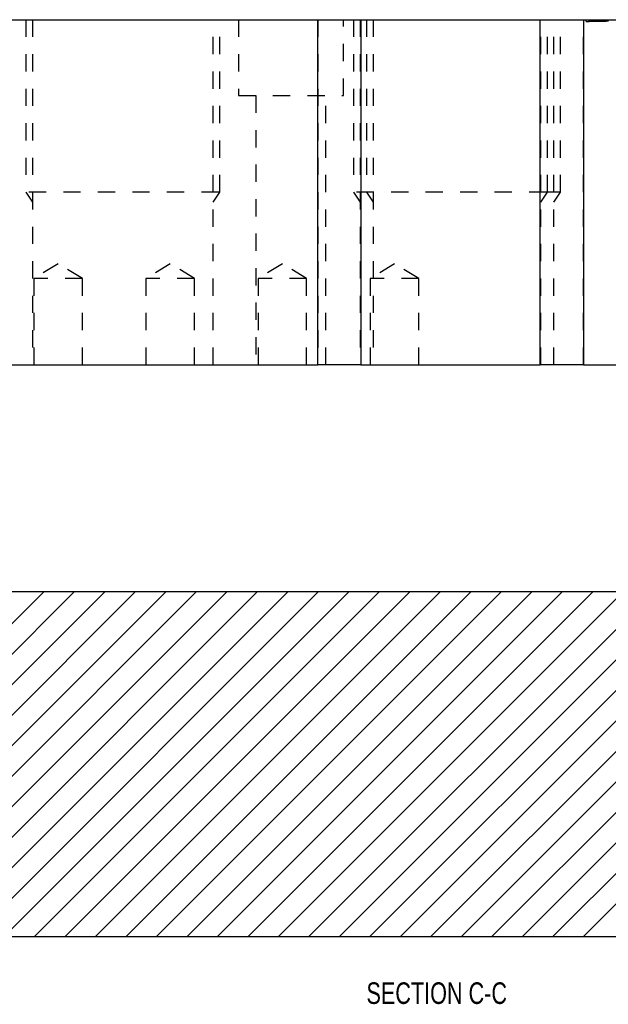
# Model space of a CAD drawing. Header units: inches. Extents: x 1802 to 2468, y -253 to -72.
# Tile 544 of 570: x 2436.82 to 2440.23, y -202.38 to -196.67. Entities that reach past the tile are written whole.
import ezdxf

# ---------------------------------------------------------------- set-up
doc = ezdxf.new("R2010")
doc.units = ezdxf.units.IN
doc.header["$LTSCALE"] = 0.5
doc.header["$MEASUREMENT"] = 0
doc.linetypes.add('HIDDEN', pattern=[0.225, 0.15, -0.075])
for name, color, linetype in [('SID-M-D', 42, 'Continuous'), ('SID-M-F', 202, 'Continuous'), ('SID-M-H', 4, 'HIDDEN'), ('SID-M-S', 105, 'Continuous')]:
    doc.layers.add(name, color=color, linetype=linetype)
doc.styles.add('SLDTEXTSTYLE0', font='TXT', dxfattribs={"width": 0.595745})

msp = doc.modelspace()

# ---------------------------------------------------------------- linework, layer by layer
at = {"layer": 'SID-M-F', "linetype": 'Continuous'}
for p, q in [((2434.96147, -201.98851), (2436.96147, -199.98851)), ((2435.13825, -201.98851), (2437.13825, -199.98851)), ((2435.31503, -201.98851), (2437.31503, -199.98851)), ((2435.4918, -201.98851), (2437.4918, -199.98851)), ((2435.66858, -201.98851), (2437.66858, -199.98851)), ((2435.84536, -201.98851), (2437.84536, -199.98851)), ((2436.02213, -201.98851), (2438.02213, -199.98851)), ((2436.19891, -201.98851), (2438.19891, -199.98851)), ((2436.37569, -201.98851), (2438.37569, -199.98851)), ((2436.55246, -201.98851), (2438.55246, -199.98851)), ((2436.72924, -201.98851), (2438.72924, -199.98851)), ((2436.90602, -201.98851), (2438.90602, -199.98851)), ((2437.08279, -201.98851), (2439.08279, -199.98851)), ((2437.25957, -201.98851), (2439.25957, -199.98851)), ((2437.43635, -201.98851), (2439.43635, -199.98851)), ((2437.61312, -201.98851), (2439.61312, -199.98851)), ((2437.7899, -201.98851), (2439.7899, -199.98851)), ((2437.96668, -201.98851), (2439.96668, -199.98851)), ((2438.14345, -201.98851), (2440.14345, -199.98851)), ((2438.32023, -201.98851), (2440.32023, -199.98851)), ((2438.49701, -201.98851), (2440.49701, -199.98851)), ((2438.67378, -201.98851), (2440.67378, -199.98851)), ((2438.85056, -201.98851), (2440.85056, -199.98851)), ((2439.02734, -201.98851), (2441.02734, -199.98851)), ((2439.20411, -201.98851), (2441.20411, -199.98851)), ((2439.38089, -201.98851), (2441.38089, -199.98851)), ((2439.55767, -201.98851), (2441.55767, -199.98851)), ((2439.73444, -201.98851), (2441.73444, -199.98851)), ((2439.91122, -201.98851), (2441.91122, -199.98851)), ((2440.088, -201.98851), (2442.088, -199.98851))]:
    msp.add_line(p, q, dxfattribs=at)
at = {"layer": 'SID-M-H'}
for p, q in [((2436.85504, -196.67428), (2436.85504, -197.67428)), ((2436.89409, -196.67428), (2436.89409, -198.67428)), ((2437.94099, -198.67428), (2437.94099, -196.67428)), ((2437.98004, -197.67428), (2437.98004, -196.67428)), ((2438.08804, -196.67428), (2438.08804, -197.11428)), ((2438.54754, -196.67428), (2438.54754, -198.67428)), ((2438.69704, -197.11428), (2438.69704, -196.67428)), ((2438.75504, -196.67428), (2438.75504, -197.67428)), ((2438.79409, -196.67428), (2438.79409, -198.67428)), ((2438.83004, -196.67428), (2438.83004, -197.67428)), ((2438.86909, -196.67428), (2438.86909, -198.67428)), ((2439.84099, -198.67428), (2439.84099, -196.67428)), ((2439.88004, -197.67428), (2439.88004, -196.67428)), ((2439.91599, -198.67428), (2439.91599, -196.67428)), ((2439.95504, -197.67428), (2439.95504, -196.67428)), ((2440.08754, -198.67428), (2440.08754, -196.67428)), ((2440.10328, -196.68428), (2440.10328, -196.67428)), ((2440.10328, -196.68428), (2440.12183, -196.68428)), ((2440.12183, -196.68428), (2440.12183, -196.67428)), ((2440.13568, -196.68428), (2440.12183, -196.68428)), ((2440.12328, -196.68428), (2440.12328, -196.67428)), ((2440.12328, -196.68428), (2440.12328, -196.67428)), ((2440.12953, -196.68428), (2440.12953, -196.67428)), ((2440.13568, -196.68428), (2440.13568, -196.67428)), ((2440.16813, -196.68428), (2440.13568, -196.68428)), ((2440.1403, -196.68428), (2440.1403, -196.67428)), ((2440.14037, -196.68428), (2440.14037, -196.67428)), ((2440.14078, -196.68428), (2440.14078, -196.67428)), ((2440.14474, -196.68428), (2440.14474, -196.67428)), ((2440.14537, -196.68428), (2440.14537, -196.67428)), ((2440.14645, -196.68428), (2440.14645, -196.67428)), ((2440.14691, -196.68428), (2440.14691, -196.67428)), ((2440.1473, -196.68428), (2440.1473, -196.67428)), ((2440.14799, -196.68428), (2440.14799, -196.67428)), ((2440.15183, -196.68428), (2440.15183, -196.67428)), ((2440.15359, -196.68428), (2440.15359, -196.67428)), ((2440.15359, -196.68428), (2440.15359, -196.67428)), ((2440.15369, -196.68428), (2440.15369, -196.67428)), ((2440.15369, -196.68428), (2440.15369, -196.67428)), ((2440.15489, -196.68428), (2440.15489, -196.67428)), ((2440.15503, -196.68428), (2440.15503, -196.67428)), ((2440.15503, -196.68428), (2440.15503, -196.67428)), ((2440.15876, -196.68428), (2440.15876, -196.67428)), ((2440.15909, -196.68428), (2440.15909, -196.67428)), ((2440.15909, -196.68428), (2440.15909, -196.67428)), ((2440.15921, -196.68428), (2440.15921, -196.67428)), ((2440.15921, -196.68428), (2440.15921, -196.67428)), ((2440.15991, -196.68428), (2440.15991, -196.67428)), ((2440.16022, -196.68428), (2440.16022, -196.67428)), ((2440.16107, -196.68428), (2440.16107, -196.67428)), ((2440.16107, -196.68428), (2440.16107, -196.67428)), ((2440.16179, -196.68428), (2440.16179, -196.67428)), ((2440.16179, -196.68428), (2440.16179, -196.67428)), ((2440.16746, -196.68428), (2440.16746, -196.67428)), ((2440.16746, -196.68428), (2440.16746, -196.67428)), ((2440.16813, -196.68428), (2440.16813, -196.67428)), ((2440.16813, -196.68428), (2440.16813, -196.67428)), ((2440.17287, -196.68428), (2440.16813, -196.68428)), ((2440.1684, -196.68428), (2440.1684, -196.67428)), ((2440.1684, -196.68428), (2440.1684, -196.67428)), ((2440.17287, -196.68428), (2440.17287, -196.67428)), ((2440.18491, -196.68428), (2440.17287, -196.68428)), ((2440.17604, -196.68428), (2440.17604, -196.67428)), ((2440.18335, -196.68428), (2440.18335, -196.67428)), ((2440.18491, -196.68428), (2440.18491, -196.67428)), ((2440.18558, -196.68428), (2440.18558, -196.67428)), ((2440.18645, -196.68428), (2440.18645, -196.67428)), ((2440.18655, -196.68428), (2440.18655, -196.67428)), ((2440.19078, -196.68428), (2440.19078, -196.67428)), ((2440.19176, -196.68428), (2440.19176, -196.67428)), ((2440.19342, -196.68428), (2440.19342, -196.67428)), ((2440.19409, -196.68428), (2440.19409, -196.67428)), ((2440.19417, -196.68428), (2440.19417, -196.67428)), ((2440.19424, -196.68428), (2440.19424, -196.67428)), ((2440.19453, -196.68428), (2440.19453, -196.67428)), ((2440.19532, -196.68428), (2440.19532, -196.67428)), ((2440.19568, -196.68428), (2440.19568, -196.67428)), ((2440.19645, -196.68428), (2440.19645, -196.67428)), ((2440.19722, -196.68428), (2440.19722, -196.67428)), ((2440.19775, -196.68428), (2440.19775, -196.67428)), ((2440.19799, -196.68428), (2440.19799, -196.67428)), ((2440.19876, -196.68428), (2440.19876, -196.67428)), ((2440.20078, -196.68428), (2440.20078, -196.67428)), ((2440.20645, -196.68428), (2440.20645, -196.67428)), ((2440.20799, -196.68428), (2440.20799, -196.67428)), ((2440.20953, -196.68428), (2440.20953, -196.67428)), ((2440.21801, -196.68428), (2440.21801, -196.67428)), ((2440.22337, -196.68428), (2440.22337, -196.67428)), ((2440.22491, -196.68428), (2440.22491, -196.67428)), ((2440.23107, -196.68428), (2440.23107, -196.67428)), ((2438.08804, -197.11428), (2438.69704, -197.11428)), ((2438.18954, -197.11428), (2438.18954, -198.67428)), ((2438.59554, -198.67428), (2438.59554, -197.11428)), ((2436.85504, -197.67428), (2436.89409, -197.73286)), ((2437.94099, -197.73286), (2437.98004, -197.67428)), ((2437.98004, -197.67428), (2437.97312, -197.67428)), ((2438.75504, -197.67428), (2438.79409, -197.73286)), ((2438.83004, -197.67428), (2438.86909, -197.73286)), ((2439.84099, -197.73286), (2439.88004, -197.67428)), ((2439.88004, -197.67428), (2439.87312, -197.67428)), ((2439.91599, -197.73286), (2439.95504, -197.67428)), ((2439.95504, -197.67428), (2439.94812, -197.67428)), ((2437.04254, -198.08979), (2436.90192, -198.17428)), ((2437.18317, -198.17428), (2437.04254, -198.08979)), ((2437.69254, -198.08979), (2437.55192, -198.17428)), ((2437.83317, -198.17428), (2437.69254, -198.08979)), ((2438.34254, -198.08979), (2438.20192, -198.17428)), ((2438.48317, -198.17428), (2438.34254, -198.08979)), ((2438.99254, -198.08979), (2438.85192, -198.17428)), ((2439.13317, -198.17428), (2438.99254, -198.08979)), ((2437.18317, -198.17428), (2436.90192, -198.17428)), ((2436.90192, -198.17428), (2436.90192, -198.67428)), ((2437.18317, -198.67428), (2437.18317, -198.17428)), ((2437.83317, -198.17428), (2437.55192, -198.17428)), ((2437.55192, -198.17428), (2437.55192, -198.67428)), ((2437.83317, -198.67428), (2437.83317, -198.17428)), ((2438.48317, -198.17428), (2438.20192, -198.17428)), ((2438.20192, -198.17428), (2438.20192, -198.67428)), ((2438.48317, -198.67428), (2438.48317, -198.17428)), ((2439.13317, -198.17428), (2438.85192, -198.17428)), ((2438.85192, -198.17428), (2438.85192, -198.67428)), ((2439.13317, -198.67428), (2439.13317, -198.17428))]:
    msp.add_line(p, q, dxfattribs=at)
for points, knots in [([(2440.20645, -196.68428), (2440.20642, -196.68428), (2440.20635, -196.68428), (2440.20586, -196.68428), (2440.20504, -196.68428), (2440.20391, -196.68428), (2440.20243, -196.68428), (2440.20063, -196.68428), (2440.19848, -196.68428), (2440.19608, -196.68428), (2440.19336, -196.68428), (2440.19043, -196.68428), (2440.18724, -196.68428), (2440.18386, -196.68428), (2440.18024, -196.68428), (2440.1764, -196.68428), (2440.17234, -196.68428), (2440.16956, -196.68428), (2440.16813, -196.68428)], [0, 0, 0, 0, 0.0611603, 0.1203346, 0.1781803, 0.2352351, 0.292683, 0.3511862, 0.4104566, 0.4717199, 0.5337612, 0.595739, 0.6578875, 0.7212952, 0.7868225, 0.8546862, 0.925478, 1, 1, 1, 1]), ([(2440.21942, -196.68428), (2440.21674, -196.68428), (2440.20808, -196.68428), (2440.19936, -196.68428), (2440.19793, -196.68428), (2440.19722, -196.68428)], [0, 0, 0, 0, 0.1832463, 0.5915479, 1, 1, 1, 1]), ([(2437.97311, -197.67428), (2437.95251, -197.67428), (2437.91873, -197.67428), (2437.87262, -197.67428), (2437.81529, -197.67428), (2437.74817, -197.67428), (2437.67291, -197.67428), (2437.59137, -197.67428), (2437.50554, -197.67428), (2437.41754, -197.67428), (2437.32955, -197.67428), (2437.24372, -197.67428), (2437.16217, -197.67428), (2437.08691, -197.67428), (2437.0198, -197.67428), (2436.96247, -197.67428), (2436.91635, -197.67428), (2436.88257, -197.67428), (2436.86197, -197.67428), (2436.85504, -197.67428), (2436.85638, -197.67428), (2436.85504, -197.67428)], [0, 0, 0, 0, 0.0526309, 0.1052625, 0.1578941, 0.2105257, 0.2631574, 0.315789, 0.3684206, 0.4210522, 0.4736838, 0.5263154, 0.5789471, 0.6315787, 0.6842103, 0.7368419, 0.7894735, 0.8421051, 0.8947368, 0.9473684, 1, 1, 1, 1]), ([(2439.8731, -197.67428), (2439.85251, -197.67428), (2439.81873, -197.67428), (2439.77262, -197.67428), (2439.71529, -197.67428), (2439.64817, -197.67428), (2439.57291, -197.67428), (2439.49137, -197.67428), (2439.40554, -197.67428), (2439.31754, -197.67428), (2439.22955, -197.67428), (2439.14372, -197.67428), (2439.06217, -197.67428), (2438.98691, -197.67428), (2438.9198, -197.67428), (2438.86247, -197.67428), (2438.81635, -197.67428), (2438.78257, -197.67428), (2438.76197, -197.67428), (2438.75504, -197.67428), (2438.75638, -197.67428), (2438.75504, -197.67428)], [0, 0, 0, 0, 0.0526295, 0.1052612, 0.1578929, 0.2105246, 0.2631563, 0.315788, 0.3684197, 0.4210514, 0.4736831, 0.5263148, 0.5789465, 0.6315781, 0.6842098, 0.7368415, 0.7894732, 0.8421049, 0.8947366, 0.9473683, 1, 1, 1, 1]), ([(2439.9481, -197.67428), (2439.92751, -197.67428), (2439.89373, -197.67428), (2439.88004, -197.67428), (2439.88468, -197.67428), (2439.88004, -197.67428)], [0, 0, 0, 0, 0.4300117, 0.8600427, 1, 1, 1, 1])]:
    msp.add_open_spline(points, degree=3, knots=knots, dxfattribs=at)
at = {"layer": 'SID-M-S'}
for p, q in [((2430.56754, -196.67428), (2438.54754, -196.67428)), ((2438.54754, -198.67428), (2438.54754, -196.67428)), ((2438.54754, -196.67428), (2438.79754, -196.67428)), ((2438.79754, -196.67428), (2438.79754, -198.67428)), ((2438.79754, -196.67428), (2439.83754, -196.67428)), ((2439.83754, -198.67428), (2439.83754, -196.67428)), ((2439.83754, -196.67428), (2440.08754, -196.67428)), ((2440.08754, -196.67428), (2440.08754, -198.67428)), ((2440.08754, -196.67428), (2448.06754, -196.67428)), ((2430.56754, -198.67428), (2438.54754, -198.67428)), ((2438.79754, -198.67428), (2438.54754, -198.67428)), ((2438.79754, -198.67428), (2439.83754, -198.67428)), ((2440.08754, -198.67428), (2439.83754, -198.67428)), ((2440.08754, -198.67428), (2448.06754, -198.67428)), ((2430.56754, -199.98851), (2445.36504, -199.98851)), ((2430.56754, -201.98851), (2441.76501, -201.98851))]:
    msp.add_line(p, q, dxfattribs=at)

# ---------------------------------------------------------------- texts
at = {"layer": 'SID-M-D', "style": 'SLDTEXTSTYLE0', "width": 0.75}
msp.add_text('SECTION C-C', height=0.125, dxfattribs=at).set_placement((2438.83009, -202.37924))

doc.saveas('drawing.dxf')
